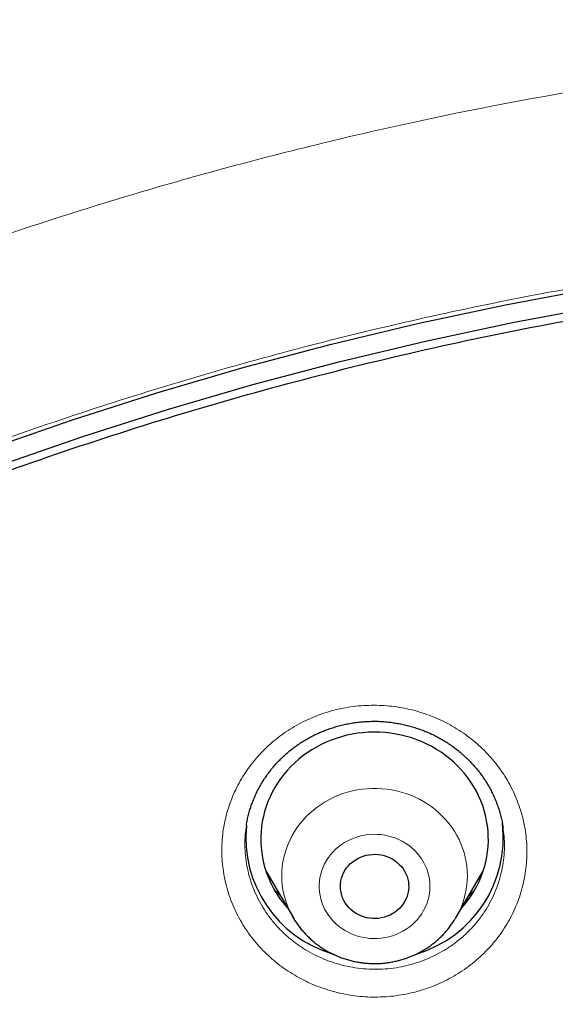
# Model space of a CAD drawing. Header units: millimetres. Extents: x 8 to 436, y 12 to 764.
# Tile 563 of 656: x 216 to 223, y 743 to 755. Entities that reach past the tile are written whole.
import ezdxf

# ---------------------------------------------------------------- set-up
doc = ezdxf.new("R2010")
doc.units = ezdxf.units.MM

msp = doc.modelspace()

# ---------------------------------------------------------------- linework, layer by layer
at = {"color": 7, "linetype": 'Continuous', "lineweight": 30}
for p, q in [((219.134, 744.869), (219.134, 744.867)), ((222.517, 744.848), (222.517, 744.85)), ((219.395, 744.263), (219.754, 743.653)), ((221.894, 743.653), (222.253, 744.263)), ((219.754, 743.653), (219.753, 743.655)), ((221.894, 743.653), (221.893, 743.652))]:
    msp.add_line(p, q, dxfattribs=at)
at = {"color": 252, "linetype": 'Continuous', "lineweight": 0}
for p, q in [((219.579, 743.95), (219.505, 744.022)), ((221.893, 743.652), (221.889, 743.645))]:
    msp.add_line(p, q, dxfattribs=at)
at = {"color": 7, "linetype": 'Continuous', "lineweight": 30, "flags": 128}
for points in [[(215.712, 749.823), (216.828, 750.21), (217.955, 750.57), (219.092, 750.901), (220.237, 751.205), (221.39, 751.48), (222.55, 751.727), (223.717, 751.945), (224.89, 752.134), (226.068, 752.294), (227.249, 752.426), (228.434, 752.528), (229.621, 752.601), (230.81, 752.645)], [(215.873, 749.61), (216.979, 749.993), (218.094, 750.349), (219.219, 750.677), (220.353, 750.977), (221.495, 751.25), (222.644, 751.494), (223.799, 751.71), (224.96, 751.898), (226.126, 752.056), (227.296, 752.187), (228.469, 752.288), (229.645, 752.36), (230.822, 752.404)], [(221.968, 743.78), (221.975, 743.787), (222.02, 743.84), (222.062, 743.895), (222.102, 743.953), (222.138, 744.011), (222.172, 744.072), (222.202, 744.134), (222.229, 744.197), (222.253, 744.261), (222.273, 744.327), (222.29, 744.393), (222.304, 744.46), (222.314, 744.527), (222.321, 744.595), (222.324, 744.663), (222.323, 744.731), (222.32, 744.799), (222.312, 744.867), (222.301, 744.934), (222.287, 745.001), (222.27, 745.067), (222.249, 745.132), (222.224, 745.197), (222.196, 745.26), (222.166, 745.321), (222.132, 745.381), (222.095, 745.44), (222.055, 745.497), (222.012, 745.552), (221.966, 745.605), (221.918, 745.655), (221.867, 745.704), (221.814, 745.75), (221.758, 745.794), (221.7, 745.835), (221.64, 745.873), (221.579, 745.909), (221.515, 745.942), (221.45, 745.972), (221.383, 745.999), (221.315, 746.023), (221.246, 746.043), (221.176, 746.061), (221.106, 746.075), (221.034, 746.087), (220.962, 746.094), (220.89, 746.099), (220.817, 746.1), (220.745, 746.098), (220.673, 746.093), (220.601, 746.085), (220.529, 746.073), (220.458, 746.058), (220.389, 746.04), (220.32, 746.018), (220.252, 745.994), (220.186, 745.966), (220.121, 745.936), (220.058, 745.903), (219.996, 745.866), (219.937, 745.827), (219.879, 745.786), (219.824, 745.742), (219.771, 745.695), (219.721, 745.646), (219.673, 745.595), (219.628, 745.542), (219.586, 745.486), (219.546, 745.429), (219.51, 745.37), (219.476, 745.31), (219.446, 745.248), (219.419, 745.185), (219.395, 745.12), (219.375, 745.055), (219.358, 744.989), (219.344, 744.922), (219.334, 744.854), (219.328, 744.787), (219.324, 744.719), (219.325, 744.65), (219.328, 744.582), (219.336, 744.515), (219.347, 744.447), (219.361, 744.38), (219.379, 744.314), (219.4, 744.249), (219.424, 744.185), (219.452, 744.122), (219.482, 744.06), (219.516, 744), (219.553, 743.942), (219.593, 743.885), (219.636, 743.83), (219.68, 743.78)], [(220.955, 743.664), (220.916, 743.654), (220.877, 743.648), (220.837, 743.646), (220.797, 743.646), (220.758, 743.65), (220.719, 743.657), (220.68, 743.668), (220.643, 743.681), (220.608, 743.698), (220.574, 743.717), (220.541, 743.739), (220.512, 743.764), (220.484, 743.791), (220.459, 743.821), (220.438, 743.852), (220.419, 743.885), (220.403, 743.919), (220.391, 743.955), (220.382, 743.991), (220.376, 744.028), (220.374, 744.065), (220.376, 744.103), (220.381, 744.14), (220.389, 744.177), (220.401, 744.212), (220.416, 744.247), (220.434, 744.28), (220.456, 744.312), (220.48, 744.341), (220.507, 744.369), (220.537, 744.394), (220.568, 744.416), (220.602, 744.436), (220.638, 744.453), (220.674, 744.467), (220.713, 744.478), (220.752, 744.486), (220.791, 744.49), (220.831, 744.491), (220.871, 744.489), (220.91, 744.483), (220.949, 744.475), (220.986, 744.463), (221.023, 744.448), (221.058, 744.43), (221.091, 744.409), (221.122, 744.385), (221.15, 744.359), (221.177, 744.331), (221.2, 744.301), (221.22, 744.269), (221.238, 744.235), (221.252, 744.2), (221.262, 744.164), (221.27, 744.127), (221.273, 744.09), (221.274, 744.053), (221.27, 744.015), (221.264, 743.978), (221.254, 743.942), (221.24, 743.907), (221.223, 743.873), (221.203, 743.841), (221.18, 743.81), (221.155, 743.782), (221.126, 743.755), (221.096, 743.731), (221.063, 743.71), (221.028, 743.692), (220.992, 743.676), (220.955, 743.664)]]:
    msp.add_lwpolyline(points, dxfattribs=at)
at = {"color": 252, "linetype": 'Continuous', "lineweight": 0, "flags": 128}
for points in [[(219.753, 743.655), (219.74, 743.678), (219.711, 743.733), (219.686, 743.789), (219.664, 743.847), (219.645, 743.906), (219.629, 743.965), (219.617, 744.025), (219.608, 744.086), (219.603, 744.147), (219.601, 744.208), (219.603, 744.269), (219.608, 744.33), (219.616, 744.391), (219.628, 744.451), (219.644, 744.51), (219.662, 744.569), (219.684, 744.626), (219.71, 744.683), (219.738, 744.738), (219.769, 744.791), (219.804, 744.843), (219.841, 744.893), (219.881, 744.942), (219.924, 744.988), (219.969, 745.032), (220.017, 745.073), (220.067, 745.112), (220.119, 745.149), (220.174, 745.183), (220.23, 745.214), (220.287, 745.242), (220.347, 745.268), (220.407, 745.29), (220.469, 745.309), (220.532, 745.326), (220.595, 745.339), (220.66, 745.348), (220.724, 745.355), (220.789, 745.358), (220.855, 745.358), (220.92, 745.355), (220.984, 745.349), (221.049, 745.339), (221.112, 745.326), (221.175, 745.31), (221.237, 745.291), (221.298, 745.269), (221.357, 745.244), (221.415, 745.216), (221.471, 745.185), (221.525, 745.151), (221.578, 745.115), (221.628, 745.076), (221.676, 745.034), (221.721, 744.991), (221.764, 744.945), (221.804, 744.897), (221.842, 744.847), (221.877, 744.795), (221.908, 744.741), (221.937, 744.686), (221.962, 744.63), (221.984, 744.572), (222.003, 744.514), (222.019, 744.454), (222.031, 744.394), (222.04, 744.334), (222.045, 744.273), (222.047, 744.212), (222.045, 744.15), (222.04, 744.089), (222.032, 744.029), (222.02, 743.969), (222.004, 743.909), (221.986, 743.851), (221.964, 743.793), (221.938, 743.737), (221.91, 743.682), (221.894, 743.653)], [(220.612, 744.725), (220.564, 744.71), (220.518, 744.692), (220.473, 744.67), (220.429, 744.646), (220.388, 744.619), (220.349, 744.589), (220.311, 744.557), (220.277, 744.523), (220.245, 744.486), (220.215, 744.448), (220.189, 744.408), (220.166, 744.366), (220.145, 744.322), (220.128, 744.278), (220.115, 744.232), (220.104, 744.186), (220.097, 744.139), (220.094, 744.091), (220.094, 744.044), (220.098, 743.997), (220.105, 743.95), (220.115, 743.903), (220.129, 743.858), (220.146, 743.813), (220.166, 743.77), (220.19, 743.728), (220.216, 743.688), (220.246, 743.649), (220.278, 743.613), (220.313, 743.578), (220.35, 743.546), (220.389, 743.517), (220.431, 743.49), (220.474, 743.466), (220.519, 743.445), (220.566, 743.426), (220.614, 743.411), (220.662, 743.399), (220.712, 743.39), (220.762, 743.384), (220.812, 743.382), (220.863, 743.383), (220.913, 743.387), (220.963, 743.394), (221.012, 743.405), (221.06, 743.419), (221.107, 743.436), (221.153, 743.456), (221.197, 743.478), (221.24, 743.504), (221.28, 743.532), (221.318, 743.563), (221.354, 743.596), (221.388, 743.632), (221.418, 743.669), (221.446, 743.709), (221.471, 743.75), (221.493, 743.793), (221.512, 743.837), (221.527, 743.882), (221.539, 743.928), (221.548, 743.975), (221.553, 744.022), (221.554, 744.069), (221.553, 744.116), (221.547, 744.164), (221.539, 744.21), (221.527, 744.256), (221.511, 744.301), (221.492, 744.345), (221.47, 744.388), (221.445, 744.429), (221.417, 744.469), (221.387, 744.506), (221.353, 744.542), (221.317, 744.575), (221.279, 744.606), (221.238, 744.634), (221.196, 744.659), (221.152, 744.682), (221.106, 744.702), (221.059, 744.718), (221.01, 744.732), (220.961, 744.743), (220.911, 744.75), (220.861, 744.754), (220.811, 744.755), (220.76, 744.752), (220.71, 744.746), (220.661, 744.737), (220.612, 744.725)]]:
    msp.add_lwpolyline(points, dxfattribs=at)
at = {"color": 7, "linetype": 'Continuous', "lineweight": 30}
for centre, radius, start, end in [((220.723, 744.711), 1.596, 174.3803, 253.4109), ((220.926, 744.71), 1.595, 286.7305, 6.5723)]:
    msp.add_arc(centre, radius, start, end, dxfattribs=at)
for points, knots in [([(279.178, 721.442), (279.177, 721.451), (279.177, 721.468), (279.175, 721.5), (279.172, 721.539), (279.17, 721.583), (279.167, 721.63), (279.163, 721.693), (279.158, 721.773), (279.153, 721.857), (279.148, 721.933), (279.143, 721.998), (279.139, 722.06), (279.135, 722.116), (279.131, 722.164), (279.128, 722.206), (279.126, 722.241), (279.124, 722.269), (279.122, 722.294), (279.12, 722.319), (279.118, 722.346), (279.115, 722.384), (279.111, 722.433), (279.106, 722.495), (279.098, 722.589), (279.088, 722.716), (279.074, 722.874), (279.058, 723.04), (279.042, 723.213), (279.024, 723.392), (279, 723.624), (278.969, 723.902), (278.931, 724.219), (278.903, 724.448), (278.884, 724.59), (278.876, 724.647), (278.87, 724.698), (278.864, 724.74), (278.859, 724.775), (278.856, 724.802), (278.853, 724.822), (278.85, 724.84), (278.848, 724.861), (278.844, 724.888), (278.839, 724.925), (278.832, 724.973), (278.824, 725.031), (278.815, 725.093), (278.806, 725.158), (278.793, 725.245), (278.776, 725.357), (278.754, 725.503), (278.729, 725.663), (278.701, 725.838), (278.668, 726.042), (278.628, 726.276), (278.582, 726.542), (278.532, 726.818), (278.478, 727.103), (278.432, 727.333), (278.398, 727.505), (278.375, 727.617), (278.352, 727.73), (278.328, 727.842), (278.305, 727.95), (278.284, 728.047), (278.265, 728.134), (278.249, 728.21), (278.234, 728.277), (278.221, 728.335), (278.21, 728.382), (278.202, 728.419), (278.196, 728.446), (278.191, 728.469), (278.187, 728.486), (278.184, 728.5), (278.18, 728.515), (278.176, 728.534), (278.17, 728.561), (278.162, 728.594), (278.154, 728.631), (278.141, 728.685), (278.124, 728.758), (278.102, 728.852), (278.077, 728.958), (278.048, 729.075), (278.016, 729.21), (277.979, 729.36), (277.938, 729.52), (277.897, 729.68), (277.856, 729.837), (277.816, 729.991), (277.776, 730.141), (277.736, 730.287), (277.686, 730.467), (277.627, 730.677), (277.559, 730.914), (277.493, 731.141), (277.428, 731.358), (277.365, 731.564), (277.304, 731.759), (277.246, 731.944), (277.189, 732.122), (277.134, 732.292), (277.081, 732.454), (277.04, 732.576), (277.011, 732.662), (276.993, 732.716), (276.975, 732.767), (276.959, 732.816), (276.944, 732.861), (276.931, 732.898), (276.921, 732.928), (276.912, 732.953), (276.903, 732.978), (276.893, 733.008), (276.88, 733.046), (276.863, 733.094), (276.843, 733.151), (276.82, 733.216), (276.797, 733.282), (276.761, 733.383), (276.712, 733.519), (276.648, 733.694), (276.58, 733.879), (276.508, 734.072), (276.431, 734.275), (276.349, 734.488), (276.262, 734.71), (276.169, 734.943), (276.07, 735.187), (275.965, 735.441), (275.854, 735.706), (275.736, 735.982), (275.611, 736.267), (275.501, 736.513), (275.409, 736.716), (275.337, 736.873), (275.267, 737.025), (275.199, 737.17), (275.136, 737.304), (275.079, 737.424), (275.028, 737.529), (274.983, 737.622), (274.947, 737.697), (274.919, 737.755), (274.898, 737.798), (274.879, 737.836), (274.864, 737.867), (274.852, 737.891), (274.844, 737.907), (274.837, 737.921), (274.831, 737.934), (274.821, 737.953), (274.808, 737.979), (274.791, 738.013), (274.77, 738.056), (274.745, 738.106), (274.716, 738.165), (274.682, 738.231), (274.645, 738.305), (274.558, 738.477), (274.421, 738.743), (274.252, 739.065), (274.098, 739.351), (273.962, 739.6), (273.825, 739.848), (273.686, 740.096), (273.531, 740.368), (273.357, 740.667), (273.163, 740.995), (272.959, 741.332), (272.755, 741.664), (272.551, 741.988), (272.39, 742.24), (272.267, 742.429), (272.186, 742.553), (272.108, 742.671), (272.033, 742.785), (271.96, 742.893), (271.891, 742.996), (271.827, 743.091), (271.769, 743.177), (271.716, 743.255), (271.669, 743.323), (271.628, 743.382), (271.594, 743.433), (271.564, 743.475), (271.54, 743.51), (271.521, 743.537), (271.504, 743.562), (271.483, 743.592), (271.457, 743.629), (271.425, 743.675), (271.388, 743.728), (271.345, 743.789), (271.297, 743.857), (271.243, 743.934), (271.182, 744.018), (271.116, 744.111), (271.043, 744.213), (270.965, 744.32), (270.883, 744.432), (270.719, 744.656), (270.482, 744.974), (270.167, 745.385), (269.85, 745.79), (269.517, 746.206), (269.168, 746.631), (268.861, 746.996), (268.6, 747.299), (268.392, 747.539), (268.188, 747.77), (267.988, 747.992), (267.794, 748.206), (267.606, 748.411), (267.422, 748.608), (267.279, 748.761), (267.174, 748.871), (267.107, 748.942), (267.04, 749.012), (266.976, 749.079), (266.916, 749.141), (266.861, 749.197), (266.815, 749.245), (266.775, 749.286), (266.743, 749.318), (266.719, 749.344), (266.7, 749.363), (266.684, 749.379), (266.666, 749.397), (266.638, 749.426), (266.598, 749.466), (266.546, 749.519), (266.484, 749.581), (266.413, 749.653), (266.331, 749.735), (266.24, 749.826), (266.14, 749.925), (266.037, 750.026), (265.932, 750.128), (265.827, 750.23), (265.716, 750.338), (265.597, 750.451), (265.472, 750.57), (265.284, 750.747), (265.034, 750.98), (264.707, 751.278), (264.366, 751.583), (264.01, 751.896), (263.657, 752.199), (263.307, 752.493), (262.961, 752.778), (262.619, 753.055), (262.282, 753.323), (261.971, 753.565), (261.686, 753.783), (261.427, 753.979), (261.169, 754.171), (260.913, 754.358), (260.658, 754.543), (260.406, 754.723), (260.155, 754.899), (259.949, 755.042), (259.791, 755.151), (259.683, 755.225), (259.584, 755.292), (259.494, 755.353), (259.426, 755.398), (259.378, 755.43), (259.347, 755.451), (259.318, 755.47), (259.292, 755.488), (259.271, 755.502), (259.256, 755.512), (259.247, 755.518), (259.24, 755.523), (259.227, 755.531), (259.206, 755.545), (259.175, 755.566), (259.134, 755.593), (259.085, 755.625), (259.028, 755.663), (258.962, 755.706), (258.888, 755.754), (258.805, 755.808), (258.714, 755.868), (258.614, 755.932), (258.507, 756.001), (258.395, 756.071), (258.282, 756.143), (258.133, 756.237), (257.948, 756.352), (257.724, 756.49), (257.475, 756.642), (257.199, 756.807), (256.894, 756.987), (256.58, 757.169), (256.254, 757.354), (255.918, 757.542), (255.572, 757.732), (255.225, 757.918), (254.878, 758.101), (254.532, 758.28), (254.177, 758.46), (253.812, 758.642), (253.438, 758.823), (253.073, 758.997), (252.718, 759.162), (252.376, 759.318), (252.032, 759.471), (251.692, 759.619), (251.358, 759.762), (251.031, 759.9), (250.699, 760.036), (250.363, 760.171), (250.025, 760.304), (249.694, 760.431), (249.371, 760.553), (249.041, 760.674), (248.705, 760.795), (248.363, 760.916), (248.032, 761.029), (247.713, 761.136), (247.407, 761.237), (247.114, 761.331), (246.834, 761.419), (246.565, 761.501), (246.324, 761.574), (246.109, 761.638), (245.919, 761.694), (245.735, 761.747), (245.553, 761.798), (245.35, 761.855), (245.121, 761.918), (244.864, 761.987), (244.585, 762.06), (244.283, 762.138), (243.958, 762.219), (243.621, 762.301), (243.271, 762.383), (242.91, 762.465), (242.544, 762.546), (242.173, 762.624), (241.799, 762.7), (241.415, 762.776), (241.019, 762.85), (240.625, 762.92), (240.234, 762.987), (239.846, 763.05), (239.451, 763.111), (239.053, 763.17), (238.655, 763.225), (238.258, 763.277), (237.751, 763.339), (237.135, 763.407), (236.411, 763.477), (235.672, 763.537), (234.919, 763.587), (234.152, 763.626), (233.388, 763.653), (232.628, 763.669), (231.933, 763.672), (231.302, 763.667), (230.736, 763.656), (230.171, 763.638), (229.61, 763.614), (229.054, 763.584), (228.516, 763.549), (227.997, 763.51), (227.498, 763.467), (227.007, 763.42), (226.526, 763.37), (226.035, 763.313), (225.536, 763.251), (225.031, 763.182), (224.536, 763.11), (224.052, 763.034), (223.579, 762.956), (223.118, 762.875), (222.668, 762.791), (222.208, 762.702), (221.735, 762.605), (221.243, 762.5), (220.749, 762.388), (220.252, 762.271), (219.752, 762.147), (219.249, 762.018), (218.782, 761.892), (218.352, 761.772), (217.959, 761.658), (217.564, 761.541), (217.193, 761.427), (216.845, 761.318), (216.517, 761.212), (216.182, 761.101), (215.833, 760.983), (215.471, 760.857), (215.094, 760.723), (214.709, 760.583), (214.316, 760.435), (213.916, 760.281), (213.508, 760.12), (213.104, 759.956), (212.704, 759.789), (212.309, 759.62), (211.906, 759.444), (211.495, 759.259), (211.077, 759.067), (210.651, 758.866), (210.219, 758.657), (209.78, 758.439), (209.335, 758.212), (208.883, 757.976), (208.425, 757.731), (208.049, 757.524), (207.757, 757.36), (207.55, 757.243), (207.342, 757.124), (207.136, 757.004), (206.935, 756.886), (206.745, 756.773), (206.568, 756.667), (206.402, 756.567), (206.244, 756.471), (206.094, 756.378), (205.945, 756.286), (205.798, 756.194), (205.654, 756.102), (205.519, 756.017), (205.395, 755.938), (205.281, 755.864), (205.178, 755.797), (205.085, 755.737), (205.002, 755.682), (204.932, 755.636), (204.874, 755.598), (204.827, 755.567), (204.784, 755.538), (204.744, 755.512), (204.705, 755.486), (204.665, 755.459), (204.62, 755.429), (204.567, 755.394), (204.507, 755.353), (204.435, 755.304), (204.348, 755.246), (204.247, 755.177), (204.136, 755.101), (204.017, 755.018), (203.889, 754.93), (203.753, 754.835), (203.61, 754.733), (203.457, 754.625), (203.296, 754.509), (203.125, 754.386), (202.95, 754.258), (202.775, 754.129), (202.604, 754.001), (202.436, 753.875), (202.271, 753.75), (202.068, 753.595), (201.831, 753.411), (201.561, 753.198), (201.302, 752.991), (201.052, 752.789), (200.814, 752.593), (200.586, 752.403), (200.369, 752.22), (200.162, 752.043), (199.962, 751.87), (199.769, 751.702), (199.584, 751.539), (199.409, 751.382), (199.241, 751.23), (199.079, 751.083), (198.922, 750.939), (198.75, 750.779), (198.564, 750.604), (198.365, 750.415), (198.175, 750.232), (197.994, 750.057), (197.853, 749.917), (197.747, 749.813), (197.676, 749.742), (197.607, 749.673), (197.54, 749.606), (197.481, 749.547), (197.432, 749.497), (197.393, 749.457), (197.359, 749.423), (197.33, 749.393), (197.305, 749.368), (197.283, 749.345), (197.259, 749.321), (197.231, 749.292), (197.197, 749.258), (197.158, 749.217), (197.113, 749.17), (197.062, 749.117), (196.999, 749.053), (196.924, 748.975), (196.836, 748.882), (196.739, 748.78), (196.634, 748.668), (196.5, 748.525), (196.341, 748.354), (196.162, 748.158), (195.986, 747.963), (195.813, 747.77), (195.644, 747.579), (195.451, 747.358), (195.235, 747.108), (194.998, 746.828), (194.769, 746.554), (194.548, 746.285), (194.336, 746.023), (194.133, 745.768), (193.939, 745.52), (193.751, 745.278), (193.59, 745.067), (193.454, 744.887), (193.344, 744.739), (193.24, 744.6), (193.143, 744.468), (193.053, 744.345), (192.971, 744.232), (192.897, 744.129), (192.831, 744.037), (192.77, 743.951), (192.715, 743.874), (192.664, 743.801), (192.617, 743.735), (192.575, 743.675), (192.54, 743.625), (192.515, 743.589), (192.497, 743.563), (192.483, 743.544), (192.467, 743.52), (192.445, 743.488), (192.417, 743.449), (192.386, 743.403), (192.351, 743.352), (192.314, 743.298), (192.273, 743.239), (192.232, 743.178), (192.19, 743.117), (192.149, 743.055), (192.043, 742.899), (191.864, 742.63), (191.611, 742.242), (191.402, 741.913), (191.243, 741.66), (191.134, 741.484), (191.021, 741.299), (190.904, 741.105), (190.781, 740.9), (190.654, 740.685), (190.523, 740.461), (190.389, 740.227), (190.261, 740.002), (190.141, 739.787), (190.029, 739.584), (189.915, 739.374), (189.799, 739.158), (189.698, 738.969), (189.615, 738.81), (189.551, 738.687), (189.492, 738.574), (189.438, 738.469), (189.39, 738.374), (189.346, 738.288), (189.308, 738.211), (189.275, 738.146), (189.247, 738.091), (189.225, 738.046), (189.206, 738.008), (189.191, 737.978), (189.178, 737.952), (189.165, 737.925), (189.149, 737.893), (189.129, 737.852), (189.105, 737.803), (189.076, 737.744), (189.043, 737.677), (189.006, 737.6), (188.966, 737.516), (188.922, 737.426), (188.878, 737.333), (188.798, 737.163), (188.684, 736.919), (188.553, 736.632), (188.44, 736.382), (188.345, 736.165), (188.249, 735.947), (188.152, 735.72), (188.052, 735.482), (187.948, 735.232), (187.841, 734.969), (187.731, 734.693), (187.619, 734.405), (187.53, 734.171), (187.463, 733.995), (187.421, 733.882), (187.381, 733.773), (187.343, 733.669), (187.307, 733.572), (187.273, 733.478), (187.24, 733.386), (187.209, 733.299), (187.182, 733.221), (187.158, 733.154), (187.138, 733.098), (187.122, 733.051), (187.109, 733.013), (187.099, 732.983), (187.09, 732.958), (187.081, 732.933), (187.071, 732.902), (187.057, 732.861), (187.039, 732.81), (187.018, 732.748), (186.994, 732.677), (186.968, 732.6), (186.941, 732.52), (186.914, 732.437), (186.884, 732.347), (186.852, 732.249), (186.819, 732.146), (186.769, 731.992), (186.705, 731.791), (186.62, 731.517), (186.531, 731.22), (186.437, 730.903), (186.349, 730.594), (186.266, 730.294), (186.187, 730.001), (186.106, 729.694), (186.025, 729.374), (185.962, 729.12), (185.922, 728.952), (185.902, 728.867), (185.883, 728.787), (185.866, 728.715), (185.851, 728.653), (185.84, 728.602), (185.831, 728.562), (185.824, 728.532), (185.817, 728.505), (185.811, 728.478), (185.805, 728.449), (185.798, 728.418), (185.788, 728.374), (185.775, 728.315), (185.758, 728.24), (185.738, 728.15), (185.715, 728.044), (185.689, 727.92), (185.66, 727.785), (185.629, 727.638), (185.597, 727.48), (185.563, 727.31), (185.529, 727.135), (185.494, 726.954), (185.459, 726.768), (185.424, 726.573), (185.388, 726.368), (185.351, 726.154), (185.314, 725.934), (185.278, 725.707), (185.249, 725.525), (185.228, 725.386), (185.215, 725.296), (185.202, 725.213), (185.191, 725.132), (185.18, 725.056), (185.17, 724.986), (185.162, 724.927), (185.155, 724.879), (185.15, 724.84), (185.145, 724.807), (185.14, 724.771), (185.134, 724.725), (185.126, 724.663), (185.116, 724.59), (185.105, 724.505), (185.092, 724.407), (185.079, 724.299), (185.065, 724.183), (185.047, 724.04), (185.028, 723.872), (185.003, 723.649), (184.976, 723.391), (184.947, 723.098), (184.926, 722.869), (184.912, 722.709), (184.905, 722.624), (184.898, 722.549), (184.893, 722.486), (184.889, 722.433), (184.886, 722.391), (184.883, 722.362), (184.882, 722.344), (184.881, 722.331), (184.88, 722.315), (184.878, 722.292), (184.876, 722.262), (184.873, 722.224), (184.868, 722.153), (184.86, 722.048), (184.852, 721.932), (184.846, 721.834), (184.841, 721.758), (184.836, 721.684), (184.832, 721.614), (184.828, 721.551), (184.825, 721.494), (184.823, 721.459), (184.822, 721.442)], [0, 0, 0, 0, 0.000191, 0.000381, 0.000677, 0.000995, 0.001342, 0.001718, 0.00237, 0.003096, 0.003563, 0.004054, 0.004515, 0.004925, 0.005284, 0.005591, 0.005847, 0.006052, 0.006215, 0.006394, 0.006595, 0.00682, 0.00722, 0.007678, 0.008192, 0.009307, 0.010475, 0.011696, 0.012969, 0.014295, 0.015667, 0.018103, 0.020449, 0.022705, 0.023183, 0.023611, 0.023983, 0.024298, 0.024557, 0.02476, 0.024899, 0.02501, 0.025162, 0.02536, 0.025604, 0.025981, 0.026429, 0.026899, 0.027378, 0.027866, 0.02885, 0.029868, 0.031124, 0.032428, 0.033781, 0.035692, 0.037679, 0.03974, 0.041876, 0.044087, 0.044917, 0.045756, 0.046606, 0.047465, 0.048283, 0.049028, 0.049664, 0.050235, 0.050742, 0.051184, 0.051562, 0.051804, 0.05201, 0.052178, 0.05231, 0.052405, 0.052498, 0.052644, 0.052845, 0.053099, 0.053382, 0.053694, 0.054319, 0.055032, 0.055832, 0.056721, 0.057698, 0.058892, 0.060132, 0.061348, 0.06254, 0.063707, 0.06485, 0.065968, 0.067063, 0.068956, 0.070772, 0.07251, 0.074171, 0.075755, 0.077259, 0.078684, 0.080027, 0.081368, 0.082617, 0.083775, 0.084205, 0.084621, 0.085022, 0.085409, 0.08576, 0.086051, 0.086281, 0.086451, 0.086631, 0.086868, 0.087161, 0.087511, 0.087991, 0.088496, 0.089015, 0.089548, 0.090839, 0.092205, 0.093647, 0.095164, 0.096757, 0.098425, 0.100175, 0.102013, 0.10394, 0.105956, 0.108061, 0.110255, 0.112538, 0.114909, 0.116161, 0.117436, 0.118684, 0.119851, 0.120936, 0.121939, 0.122755, 0.123508, 0.124198, 0.124575, 0.12493, 0.125247, 0.125503, 0.125692, 0.125825, 0.12591, 0.126014, 0.126149, 0.126375, 0.126654, 0.126989, 0.127407, 0.127888, 0.128432, 0.129038, 0.129696, 0.132651, 0.135588, 0.137673, 0.13975, 0.141817, 0.143875, 0.145964, 0.148655, 0.151434, 0.154301, 0.157256, 0.159929, 0.162671, 0.163766, 0.164856, 0.165886, 0.166854, 0.167829, 0.168731, 0.16956, 0.170317, 0.171, 0.17161, 0.172119, 0.172562, 0.172941, 0.173248, 0.173473, 0.173662, 0.173921, 0.174252, 0.174655, 0.175131, 0.17567, 0.176278, 0.176956, 0.177704, 0.178537, 0.179443, 0.180421, 0.181434, 0.182449, 0.186456, 0.190059, 0.193687, 0.197633, 0.201607, 0.20561, 0.207968, 0.210263, 0.212486, 0.214638, 0.216719, 0.218728, 0.220667, 0.222534, 0.223248, 0.223952, 0.224644, 0.225325, 0.225959, 0.226518, 0.227003, 0.227413, 0.227734, 0.227988, 0.228175, 0.228311, 0.228488, 0.228721, 0.229176, 0.229709, 0.230321, 0.231064, 0.231897, 0.23282, 0.233834, 0.234938, 0.235926, 0.236978, 0.238092, 0.239269, 0.240508, 0.241803, 0.244849, 0.247848, 0.251304, 0.254697, 0.258026, 0.261293, 0.264498, 0.267639, 0.270717, 0.273737, 0.276079, 0.278395, 0.280684, 0.282947, 0.285184, 0.287394, 0.289578, 0.291731, 0.292742, 0.293673, 0.294524, 0.295295, 0.295987, 0.296265, 0.296529, 0.296777, 0.297009, 0.297198, 0.297323, 0.297388, 0.297439, 0.297503, 0.297703, 0.297975, 0.298319, 0.298734, 0.299221, 0.299781, 0.300411, 0.301114, 0.301889, 0.302735, 0.30365, 0.304592, 0.305548, 0.306518, 0.308333, 0.310196, 0.312105, 0.314538, 0.317044, 0.319622, 0.322273, 0.324996, 0.327793, 0.330661, 0.333355, 0.336109, 0.338925, 0.341801, 0.344739, 0.347737, 0.350356, 0.353019, 0.355689, 0.358305, 0.360864, 0.363367, 0.365814, 0.368441, 0.371, 0.373491, 0.375915, 0.378271, 0.380907, 0.383452, 0.385907, 0.388272, 0.390547, 0.392693, 0.394752, 0.396724, 0.398609, 0.400054, 0.401443, 0.402777, 0.404078, 0.405411, 0.407213, 0.409078, 0.411006, 0.413274, 0.415623, 0.418054, 0.420567, 0.423161, 0.425837, 0.428435, 0.431105, 0.433848, 0.436663, 0.439551, 0.44224, 0.444988, 0.447794, 0.450609, 0.453417, 0.456219, 0.459013, 0.464116, 0.469195, 0.47425, 0.479638, 0.484999, 0.490332, 0.495638, 0.500915, 0.504886, 0.508841, 0.51278, 0.516704, 0.520603, 0.52444, 0.527998, 0.531497, 0.534937, 0.538319, 0.541643, 0.545283, 0.54885, 0.552344, 0.555766, 0.559114, 0.562389, 0.565592, 0.568721, 0.572219, 0.575729, 0.579271, 0.582845, 0.586452, 0.590091, 0.593762, 0.596611, 0.599479, 0.602366, 0.60528, 0.607631, 0.610045, 0.612522, 0.615062, 0.617802, 0.620612, 0.623492, 0.626441, 0.629461, 0.63255, 0.635709, 0.63867, 0.641702, 0.644806, 0.647981, 0.651228, 0.654547, 0.657937, 0.661399, 0.664933, 0.668539, 0.672216, 0.675965, 0.677637, 0.679323, 0.681023, 0.682733, 0.684393, 0.685983, 0.687418, 0.688792, 0.690104, 0.691354, 0.692542, 0.693837, 0.69505, 0.69618, 0.697228, 0.698193, 0.699061, 0.699849, 0.700558, 0.701188, 0.701634, 0.702031, 0.702395, 0.702734, 0.70306, 0.703378, 0.703765, 0.704221, 0.704735, 0.7053, 0.706091, 0.706963, 0.707915, 0.708949, 0.710063, 0.711236, 0.712488, 0.713817, 0.715224, 0.716741, 0.71831, 0.719859, 0.721384, 0.722884, 0.72436, 0.725812, 0.728339, 0.730788, 0.733161, 0.735456, 0.737675, 0.739779, 0.741808, 0.743763, 0.745644, 0.747486, 0.749251, 0.750939, 0.752551, 0.754116, 0.755642, 0.757128, 0.759176, 0.761145, 0.763034, 0.764845, 0.766577, 0.767315, 0.768037, 0.768743, 0.769434, 0.770083, 0.770535, 0.770935, 0.771285, 0.771583, 0.771839, 0.772043, 0.772273, 0.772561, 0.772909, 0.773317, 0.773785, 0.774313, 0.774901, 0.775725, 0.776643, 0.777657, 0.778765, 0.779967, 0.781894, 0.783814, 0.785706, 0.787571, 0.789408, 0.791217, 0.793926, 0.796571, 0.79915, 0.801666, 0.804116, 0.806459, 0.80874, 0.810958, 0.813114, 0.814516, 0.815854, 0.817115, 0.818299, 0.819404, 0.820432, 0.821329, 0.822158, 0.822917, 0.823607, 0.824228, 0.824849, 0.82538, 0.825823, 0.826177, 0.826339, 0.826495, 0.826696, 0.826973, 0.827326, 0.827754, 0.82818, 0.828663, 0.829192, 0.829729, 0.830267, 0.830807, 0.83135, 0.834367, 0.837866, 0.841441, 0.842878, 0.844381, 0.845955, 0.847599, 0.849345, 0.851164, 0.853056, 0.855021, 0.857059, 0.858711, 0.860408, 0.86215, 0.863938, 0.865764, 0.866852, 0.867862, 0.868797, 0.869654, 0.870435, 0.871139, 0.871767, 0.872318, 0.872747, 0.873114, 0.87342, 0.873663, 0.873853, 0.874064, 0.874317, 0.874646, 0.875049, 0.875525, 0.876075, 0.876699, 0.877383, 0.878131, 0.878887, 0.879637, 0.88226, 0.884799, 0.886562, 0.888282, 0.889995, 0.891796, 0.893689, 0.895676, 0.897756, 0.899929, 0.902195, 0.904553, 0.905442, 0.90634, 0.907203, 0.908012, 0.908767, 0.909468, 0.910225, 0.910907, 0.911513, 0.912045, 0.912469, 0.91283, 0.913126, 0.913358, 0.91353, 0.913714, 0.91394, 0.914259, 0.914657, 0.915134, 0.915689, 0.916323, 0.916911, 0.917554, 0.918251, 0.919003, 0.91981, 0.92064, 0.922571, 0.924464, 0.926964, 0.929394, 0.931755, 0.934046, 0.93627, 0.938449, 0.941038, 0.943564, 0.944215, 0.944862, 0.945483, 0.946029, 0.946501, 0.946898, 0.947178, 0.947402, 0.947587, 0.947786, 0.948004, 0.948241, 0.948495, 0.949004, 0.949568, 0.950188, 0.951034, 0.951966, 0.952982, 0.954085, 0.955272, 0.956545, 0.957902, 0.95922, 0.960609, 0.962069, 0.963599, 0.9652, 0.966873, 0.968535, 0.970262, 0.970958, 0.971637, 0.972259, 0.972822, 0.973432, 0.973955, 0.974392, 0.974743, 0.975029, 0.975262, 0.975473, 0.975837, 0.97629, 0.976833, 0.977464, 0.978186, 0.978996, 0.979869, 0.980753, 0.982163, 0.983598, 0.985707, 0.987868, 0.990081, 0.990785, 0.991411, 0.991958, 0.992426, 0.992816, 0.993126, 0.993358, 0.993453, 0.993528, 0.99364, 0.993808, 0.994032, 0.994312, 0.99464, 0.995599, 0.996627, 0.997179, 0.997748, 0.998306, 0.998808, 0.999257, 0.999653, 1, 1, 1, 1]), ([(228.82, 667.839), (227.618, 667.945), (225.213, 668.158), (221.655, 668.822), (218.163, 669.733), (214.788, 670.9), (211.549, 672.303), (208.463, 673.927), (205.522, 675.774), (202.745, 677.831), (200.147, 680.088), (197.747, 682.528), (195.557, 685.138), (193.592, 687.902), (191.863, 690.802), (190.383, 693.82), (189.158, 696.939), (188.198, 700.138), (187.508, 703.397), (187.093, 706.698), (186.954, 710.019), (187.093, 713.34), (187.508, 716.641), (188.198, 719.901), (189.158, 723.1), (190.383, 726.218), (191.863, 729.236), (193.592, 732.136), (195.557, 734.9), (197.747, 737.51), (200.147, 739.951), (202.745, 742.207), (205.522, 744.265), (208.463, 746.111), (211.549, 747.735), (214.762, 749.127), (218.08, 750.277), (221.484, 751.179), (224.953, 751.828), (228.466, 752.218), (232, 752.349), (235.534, 752.218), (239.047, 751.828), (242.516, 751.179), (245.92, 750.277), (249.238, 749.127), (252.451, 747.735), (255.537, 746.111), (258.478, 744.265), (261.255, 742.207), (263.853, 739.951), (266.253, 737.51), (268.443, 734.9), (270.408, 732.136), (272.137, 729.236), (273.617, 726.218), (274.842, 723.1), (275.802, 719.901), (276.492, 716.641), (276.907, 713.34), (277.046, 710.019), (276.907, 706.698), (276.492, 703.397), (275.802, 700.138), (274.842, 696.939), (273.617, 693.82), (272.137, 690.802), (270.408, 687.902), (268.443, 685.138), (266.253, 682.528), (263.853, 680.088), (261.255, 677.831), (258.478, 675.774), (255.537, 673.927), (252.451, 672.303), (249.212, 670.9), (245.837, 669.733), (242.345, 668.822), (238.787, 668.158), (236.382, 667.945), (235.18, 667.839)], [0, 0, 0, 0, 0.013106, 0.026212, 0.039318, 0.052424, 0.065212, 0.078, 0.090788, 0.103576, 0.116364, 0.129151, 0.141939, 0.154727, 0.167515, 0.180303, 0.193091, 0.205879, 0.218667, 0.231454, 0.244242, 0.25703, 0.269818, 0.282606, 0.295394, 0.308182, 0.32097, 0.333758, 0.346545, 0.359333, 0.372121, 0.384909, 0.397697, 0.410485, 0.423273, 0.436061, 0.448848, 0.461636, 0.474424, 0.487212, 0.5, 0.512788, 0.525576, 0.538364, 0.551152, 0.563939, 0.576727, 0.589515, 0.602303, 0.615091, 0.627879, 0.640667, 0.653455, 0.666242, 0.67903, 0.691818, 0.704606, 0.717394, 0.730182, 0.74297, 0.755758, 0.768546, 0.781333, 0.794121, 0.806909, 0.819697, 0.832485, 0.845273, 0.858061, 0.870849, 0.883636, 0.896424, 0.909212, 0.922, 0.934788, 0.947576, 0.960682, 0.973788, 0.986894, 1, 1, 1, 1]), ([(219.134, 744.869), (219.134, 744.872), (219.138, 744.897), (219.147, 744.946), (219.163, 745.013), (219.181, 745.08), (219.203, 745.146), (219.228, 745.211), (219.255, 745.275), (219.286, 745.337), (219.319, 745.399), (219.355, 745.459), (219.394, 745.517), (219.435, 745.574), (219.478, 745.629), (219.524, 745.682), (219.573, 745.733), (219.624, 745.783), (219.676, 745.83), (219.732, 745.875), (219.789, 745.917), (219.847, 745.958), (219.908, 745.996), (219.97, 746.031), (220.034, 746.064), (220.099, 746.094), (220.166, 746.122), (220.234, 746.147), (220.302, 746.169), (220.372, 746.188), (220.442, 746.204), (220.514, 746.218), (220.585, 746.229), (220.657, 746.237), (220.73, 746.241), (220.803, 746.243), (220.876, 746.243), (220.948, 746.239), (221.021, 746.232), (221.092, 746.222), (221.164, 746.21), (221.235, 746.194), (221.305, 746.176), (221.374, 746.155), (221.443, 746.131), (221.51, 746.104), (221.576, 746.075), (221.641, 746.043), (221.704, 746.008), (221.765, 745.972), (221.825, 745.932), (221.883, 745.891), (221.939, 745.847), (221.993, 745.8), (222.045, 745.752), (222.095, 745.701), (222.143, 745.649), (222.188, 745.595), (222.231, 745.539), (222.271, 745.481), (222.308, 745.422), (222.343, 745.361), (222.376, 745.299), (222.405, 745.235), (222.432, 745.171), (222.455, 745.105), (222.476, 745.04), (222.493, 744.973), (222.507, 744.91), (222.514, 744.868), (222.517, 744.85)], [0, 0, 0, 0, 0.001943, 0.017019, 0.032087, 0.047151, 0.062213, 0.077276, 0.092346, 0.107426, 0.122519, 0.137554, 0.152549, 0.167522, 0.18248, 0.197429, 0.212376, 0.227328, 0.24229, 0.257269, 0.272222, 0.287113, 0.302012, 0.31692, 0.331832, 0.346744, 0.36165, 0.376549, 0.391436, 0.406299, 0.421123, 0.435958, 0.450806, 0.465665, 0.480531, 0.495399, 0.510265, 0.525126, 0.539981, 0.554807, 0.569654, 0.584494, 0.599334, 0.614182, 0.629042, 0.64392, 0.658825, 0.673763, 0.688674, 0.703535, 0.718399, 0.733271, 0.748155, 0.763055, 0.777974, 0.792917, 0.807888, 0.82285, 0.837721, 0.852675, 0.86769, 0.882744, 0.897817, 0.912883, 0.927919, 0.942902, 0.957819, 0.97275, 0.987769, 1, 1, 1, 1]), ([(219.58, 743.95), (219.578, 743.951), (219.558, 743.969), (219.533, 743.992), (219.511, 744.016), (219.505, 744.021)], [0, 0, 0, 0, 0.065759, 0.766031, 1, 1, 1, 1]), ([(222.141, 744.018), (222.131, 744.008), (222.107, 743.982), (222.081, 743.958), (222.066, 743.944)], [0, 0, 0, 0, 0.409054, 1, 1, 1, 1]), ([(219.753, 743.655), (219.754, 743.654), (219.764, 743.635), (219.787, 743.6), (219.821, 743.551), (219.858, 743.503), (219.898, 743.457), (219.94, 743.413), (219.984, 743.371), (220.031, 743.332), (220.079, 743.294), (220.13, 743.259), (220.182, 743.227), (220.236, 743.197), (220.291, 743.17), (220.348, 743.145), (220.406, 743.123), (220.465, 743.104), (220.525, 743.088), (220.585, 743.075), (220.647, 743.065), (220.709, 743.058), (220.771, 743.054), (220.833, 743.053), (220.895, 743.054), (220.958, 743.059), (221.019, 743.068), (221.081, 743.079), (221.141, 743.093), (221.201, 743.11), (221.26, 743.129), (221.318, 743.152), (221.375, 743.178), (221.43, 743.206), (221.483, 743.237), (221.535, 743.27), (221.585, 743.306), (221.633, 743.345), (221.679, 743.385), (221.723, 743.428), (221.764, 743.473), (221.803, 743.52), (221.84, 743.569), (221.87, 743.613), (221.886, 743.641), (221.893, 743.652)], [0, 0, 0, 0, 0.00142, 0.025123, 0.04885, 0.072602, 0.09638, 0.120184, 0.144015, 0.167874, 0.19176, 0.215672, 0.23961, 0.263574, 0.287561, 0.311571, 0.335602, 0.359652, 0.383721, 0.407805, 0.431904, 0.456015, 0.480137, 0.504266, 0.528403, 0.552542, 0.576683, 0.600824, 0.624961, 0.649093, 0.673218, 0.697332, 0.721435, 0.745524, 0.769596, 0.79365, 0.817683, 0.841694, 0.865681, 0.889643, 0.913578, 0.937486, 0.961365, 0.985215, 1, 1, 1, 1])]:
    msp.add_open_spline(points, degree=3, knots=knots, dxfattribs=at)
at = {"color": 252, "linetype": 'Continuous', "lineweight": 0}
for points, knots in [([(184.838, 721.461), (184.844, 721.65), (184.878, 722.807), (185.139, 724.923), (185.629, 727.792), (186.335, 730.623), (187.232, 733.405), (188.322, 736.125), (189.599, 738.773), (191.057, 741.337), (192.691, 743.806), (194.493, 746.169), (196.455, 748.416), (198.57, 750.538), (200.828, 752.525), (203.22, 754.37), (205.734, 756.063), (208.362, 757.598), (211.09, 758.969), (213.908, 760.168), (216.803, 761.192), (219.764, 762.036), (222.777, 762.697), (225.829, 763.17), (228.908, 763.455), (232, 763.55), (235.092, 763.455), (238.171, 763.17), (241.223, 762.697), (244.236, 762.036), (247.197, 761.192), (250.092, 760.168), (252.91, 758.969), (255.638, 757.598), (258.266, 756.063), (260.78, 754.37), (263.172, 752.525), (265.43, 750.538), (267.545, 748.416), (269.507, 746.169), (271.309, 743.806), (272.943, 741.337), (274.401, 738.773), (275.678, 736.125), (276.768, 733.405), (277.665, 730.623), (278.371, 727.792), (278.861, 724.923), (279.122, 722.807), (279.156, 721.65), (279.162, 721.461)], [0, 0, 0, 0, 0.004208, 0.025764, 0.04732, 0.068876, 0.090432, 0.111989, 0.133545, 0.155101, 0.176657, 0.198213, 0.21977, 0.241326, 0.262882, 0.284438, 0.305994, 0.327551, 0.349107, 0.370663, 0.392219, 0.413775, 0.435331, 0.456888, 0.478444, 0.5, 0.521556, 0.543112, 0.564669, 0.586225, 0.607781, 0.629337, 0.650893, 0.67245, 0.694006, 0.715562, 0.737118, 0.758674, 0.78023, 0.801787, 0.823343, 0.844899, 0.866455, 0.888011, 0.909568, 0.931124, 0.95268, 0.974236, 0.995792, 1, 1, 1, 1]), ([(184.507, 710.808), (184.52, 711.585), (184.549, 713.197), (184.777, 715.636), (185.147, 718.116), (185.668, 720.573), (186.334, 722.999), (187.143, 725.385), (188.094, 727.725), (189.183, 730.012), (190.406, 732.237), (191.761, 734.395), (193.242, 736.478), (194.845, 738.479), (196.564, 740.393), (198.396, 742.213), (200.333, 743.934), (202.37, 745.55), (204.5, 747.057), (206.716, 748.448), (209.012, 749.721), (211.38, 750.871), (213.814, 751.894), (216.304, 752.787), (218.844, 753.548), (221.425, 754.174), (224.04, 754.662), (226.679, 755.012), (229.335, 755.223), (232, 755.293), (234.665, 755.223), (237.321, 755.012), (239.96, 754.662), (242.575, 754.174), (245.156, 753.548), (247.696, 752.787), (250.186, 751.894), (252.62, 750.871), (254.988, 749.721), (257.284, 748.448), (259.5, 747.057), (261.63, 745.55), (263.667, 743.934), (265.604, 742.213), (267.436, 740.393), (269.155, 738.479), (270.758, 736.478), (272.239, 734.395), (273.594, 732.237), (274.817, 730.012), (275.906, 727.725), (276.857, 725.385), (277.666, 722.999), (278.332, 720.573), (278.853, 718.116), (279.223, 715.636), (279.451, 713.197), (279.48, 711.586), (279.493, 710.809)], [0, 0, 0, 0, 0.016668, 0.034569, 0.05247, 0.070372, 0.088273, 0.106174, 0.124075, 0.141977, 0.159878, 0.177779, 0.19568, 0.213582, 0.231483, 0.249384, 0.267286, 0.285187, 0.303088, 0.320989, 0.338891, 0.356792, 0.374693, 0.392594, 0.410496, 0.428397, 0.446298, 0.464199, 0.482101, 0.500002, 0.517903, 0.535804, 0.553706, 0.571607, 0.589508, 0.60741, 0.625311, 0.643212, 0.661113, 0.679015, 0.696916, 0.714817, 0.732718, 0.75062, 0.768521, 0.786422, 0.804323, 0.822225, 0.840126, 0.858027, 0.875928, 0.89383, 0.911731, 0.929632, 0.947534, 0.965435, 0.983336, 1, 1, 1, 1]), ([(186.501, 709.951), (186.52, 710.89), (186.556, 712.762), (186.855, 715.549), (187.335, 718.3), (188.01, 721.014), (188.879, 723.693), (189.936, 726.324), (191.168, 728.887), (192.57, 731.358), (194.135, 733.726), (195.865, 735.991), (197.757, 738.154), (199.805, 740.204), (201.988, 742.129), (204.289, 743.908), (206.7, 745.533), (209.22, 747.004), (211.849, 748.321), (214.577, 749.479), (217.376, 750.472), (220.227, 751.288), (223.116, 751.922), (226.044, 752.375), (229.009, 752.646), (232, 752.735), (234.991, 752.646), (237.957, 752.375), (240.885, 751.922), (243.774, 751.288), (246.624, 750.472), (249.424, 749.478), (252.151, 748.32), (254.781, 747.003), (257.301, 745.532), (259.712, 743.907), (262.013, 742.128), (264.195, 740.204), (266.243, 738.153), (268.136, 735.991), (269.865, 733.725), (271.431, 731.357), (272.832, 728.886), (274.065, 726.324), (275.121, 723.693), (275.99, 721.014), (276.665, 718.299), (277.145, 715.548), (277.444, 712.761), (277.48, 710.89), (277.499, 709.951)], [0, 0, 0, 0, 0.020985, 0.041789, 0.062502, 0.083215, 0.104018, 0.125, 0.145986, 0.166791, 0.187505, 0.208217, 0.229019, 0.25, 0.270986, 0.291791, 0.312505, 0.333217, 0.354019, 0.375, 0.395986, 0.416791, 0.437505, 0.458217, 0.479019, 0.5, 0.520986, 0.541791, 0.562505, 0.583217, 0.604019, 0.625, 0.645986, 0.666791, 0.687505, 0.708217, 0.729019, 0.75, 0.770986, 0.791791, 0.812505, 0.833217, 0.854019, 0.875, 0.895985, 0.916789, 0.937502, 0.958215, 0.979017, 1, 1, 1, 1]), ([(221.405, 742.691), (221.404, 742.691), (221.361, 742.679), (221.273, 742.657), (221.14, 742.633), (221.005, 742.617), (220.869, 742.61), (220.734, 742.612), (220.599, 742.623), (220.465, 742.642), (220.332, 742.67), (220.202, 742.706), (220.074, 742.751), (219.95, 742.804), (219.83, 742.864), (219.714, 742.933), (219.603, 743.008), (219.498, 743.09), (219.399, 743.179), (219.307, 743.274), (219.221, 743.375), (219.142, 743.481), (219.071, 743.592), (219.008, 743.707), (218.953, 743.826), (218.907, 743.949), (218.87, 744.074), (218.841, 744.201), (218.821, 744.329), (218.811, 744.459), (218.81, 744.589), (218.817, 744.718), (218.834, 744.847), (218.86, 744.974), (218.896, 745.1), (218.939, 745.223), (218.992, 745.342), (219.052, 745.458), (219.121, 745.57), (219.198, 745.676), (219.282, 745.778), (219.373, 745.874), (219.47, 745.964), (219.574, 746.047), (219.683, 746.124), (219.798, 746.193), (219.917, 746.255), (220.041, 746.309), (220.172, 746.356), (220.306, 746.394), (220.442, 746.423), (220.578, 746.443), (220.713, 746.453), (220.849, 746.455), (220.984, 746.448), (221.119, 746.433), (221.252, 746.409), (221.384, 746.376), (221.513, 746.335), (221.638, 746.286), (221.76, 746.229), (221.878, 746.164), (221.991, 746.092), (222.099, 746.012), (222.201, 745.926), (222.296, 745.834), (222.385, 745.736), (222.467, 745.632), (222.541, 745.523), (222.608, 745.409), (222.666, 745.292), (222.716, 745.171), (222.758, 745.047), (222.79, 744.921), (222.814, 744.793), (222.828, 744.664), (222.834, 744.534), (222.83, 744.404), (222.817, 744.275), (222.795, 744.147), (222.764, 744.021), (222.724, 743.897), (222.675, 743.776), (222.618, 743.658), (222.553, 743.544), (222.48, 743.435), (222.399, 743.332), (222.311, 743.233), (222.216, 743.14), (222.115, 743.054), (222.009, 742.974), (221.897, 742.902), (221.78, 742.838), (221.658, 742.78), (221.534, 742.731), (221.448, 742.704), (221.405, 742.691)], [0, 0, 0, 0, 0.000143, 0.010841, 0.021574, 0.03232, 0.043054, 0.053751, 0.064448, 0.075181, 0.085927, 0.09666, 0.107357, 0.118061, 0.128802, 0.139555, 0.150296, 0.161, 0.171716, 0.182468, 0.193233, 0.203986, 0.214702, 0.225429, 0.236193, 0.246969, 0.257733, 0.26846, 0.279193, 0.289962, 0.300744, 0.311513, 0.322246, 0.332976, 0.343743, 0.354522, 0.365289, 0.376019, 0.38674, 0.397497, 0.408267, 0.419024, 0.429745, 0.440453, 0.451198, 0.461956, 0.472701, 0.483409, 0.494548, 0.505702, 0.516841, 0.527542, 0.538279, 0.549029, 0.559766, 0.570466, 0.581167, 0.591904, 0.602653, 0.61339, 0.62409, 0.634798, 0.645542, 0.656298, 0.667043, 0.67775, 0.68847, 0.699227, 0.709995, 0.720752, 0.731472, 0.742201, 0.752968, 0.763746, 0.774513, 0.785242, 0.795975, 0.806745, 0.817526, 0.828296, 0.839029, 0.849756, 0.860521, 0.871298, 0.882062, 0.89279, 0.903507, 0.91426, 0.925026, 0.93578, 0.946497, 0.957173, 0.967886, 0.978611, 0.989324, 1, 1, 1, 1]), ([(219.134, 744.867), (219.129, 744.829), (219.117, 744.745), (219.113, 744.614), (219.12, 744.475), (219.14, 744.337), (219.171, 744.202), (219.214, 744.07), (219.269, 743.941), (219.335, 743.817), (219.411, 743.7), (219.497, 743.589), (219.593, 743.484), (219.698, 743.388), (219.81, 743.301), (219.929, 743.223), (220.056, 743.155), (220.188, 743.097), (220.324, 743.051), (220.463, 743.015), (220.605, 742.991), (220.749, 742.978), (220.894, 742.977), (221.037, 742.987), (221.181, 743.009), (221.275, 743.033), (221.322, 743.046)], [0, 0, 0, 0, 0.03507, 0.076589, 0.119011, 0.161745, 0.202965, 0.244921, 0.286878, 0.329596, 0.370778, 0.412694, 0.45461, 0.497287, 0.538423, 0.580292, 0.622162, 0.664792, 0.705896, 0.747735, 0.789574, 0.832174, 0.873381, 0.915331, 0.957281, 1, 1, 1, 1]), ([(221.322, 743.046), (221.367, 743.059), (221.457, 743.087), (221.587, 743.143), (221.714, 743.209), (221.835, 743.285), (221.948, 743.371), (222.052, 743.465), (222.149, 743.568), (222.236, 743.678), (222.313, 743.795), (222.379, 743.917), (222.435, 744.046), (222.478, 744.177), (222.51, 744.312), (222.53, 744.448), (222.538, 744.587), (222.534, 744.722), (222.523, 744.808), (222.517, 744.848)], [0, 0, 0, 0, 0.0580049, 0.1164118, 0.1760862, 0.2361985, 0.2944201, 0.3536875, 0.4129549, 0.4733044, 0.5315888, 0.5909192, 0.6502496, 0.7106622, 0.768976, 0.8276952, 0.8876926, 0.9481314, 1, 1, 1, 1]), ([(222.142, 744.02), (222.12, 743.996), (222.095, 743.969), (222.067, 743.945), (222.065, 743.943)], [0, 0, 0, 0, 0.901062, 1, 1, 1, 1])]:
    msp.add_open_spline(points, degree=3, knots=knots, dxfattribs=at)

doc.saveas('drawing.dxf')
